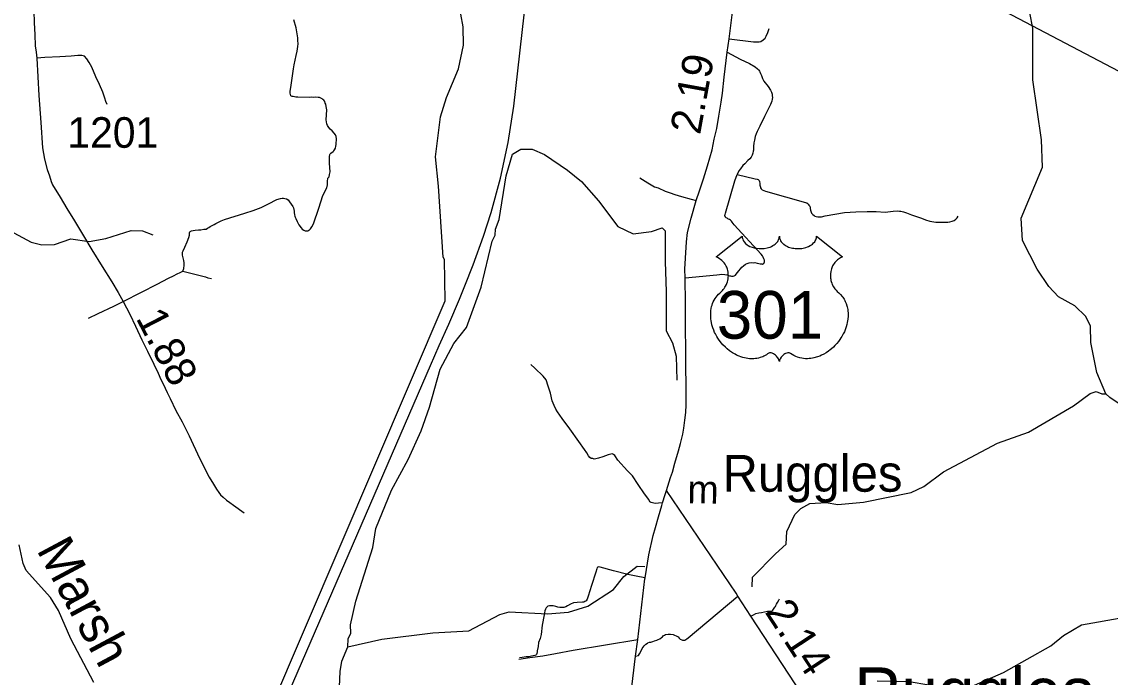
# Model space of a CAD drawing. Extents: x 2290615 to 2522933, y 819489 to 1012715.
# Drawn here: x 2402939 to 2420741, y 920524 to 931239 of the extents above; entities that cross this region are included whole.
import ezdxf

# ---------------------------------------------------------------- set-up
doc = ezdxf.new("R2010")
doc.units = 0
for name, color, linetype in [('Exist Civil Demographics City Label', 7, 'Continuous'), ('Exist Hydrographic Creek Single Shore', 7, 'Continuous'), ('Exist Hydrographic Creek Single Shore Label', 7, 'Continuous'), ('Exist Hydrographic Misc Water Feature', 7, 'Continuous'), ('Exist Railroad Mainline', 7, 'Continuous'), ('Exist Road Non-System Type 51', 7, 'Continuous'), ('Exist Road Primary NC Attributed', 7, 'Continuous'), ('Exist Road Primary NC Mileage Hundredths English Label', 7, 'Continuous'), ('Exist Road Primary US Attributed', 7, 'Continuous'), ('Exist Road Primary US Mileage Hundredths English Label', 7, 'Continuous'), ('Exist Road Primary US Shield CELL', 7, 'Continuous'), ('Exist Road Primary US Shield Number Label', 7, 'Continuous'), ('Exist Road Secondary Mileage Hundredths English Label', 7, 'Continuous'), ('Exist Road Secondary Type 51 Attributed', 7, 'Continuous'), ('Exist Road Secondary Type 51 Number Label', 7, 'Continuous'), ('Exist Survey Geodetic Marker Label', 7, 'Continuous'), ('Exist Utilities Electrical Transmission Line', 7, 'Continuous')]:
    doc.layers.add(name, color=color, linetype=linetype)

msp = doc.modelspace()

# ---------------------------------------------------------------- linework, layer by layer
at = {"layer": 'Exist Hydrographic Creek Single Shore'}
msp.add_lwpolyline([(2404120, 920438), (2403744, 921151), (2403538, 921615), (2403410, 921830), (2403013, 922267), (2402961, 922383), (2402899, 922689)], dxfattribs=at)
at = {"layer": 'Exist Hydrographic Misc Water Feature'}
for points in [[(2420669, 925157), (2420522, 925506), (2420422, 925998), (2420419, 926263), (2420341, 926421), (2420164, 926594), (2419896, 926741), (2419735, 926912), (2419547, 927193), (2419307, 927665), (2419284, 928029), (2419631, 928861), (2419616, 929310), (2419477, 930292), (2419474, 931132), (2419427, 931383)], [(2406995, 919978), (2409864, 926677), (2409855, 927350), (2409829, 927392), (2409754, 928551), (2409705, 929031), (2409788, 929685), (2409883, 930000), (2410084, 930472), (2410161, 930856), (2410158, 931154), (2410121, 931363)], [(2408272, 921021), (2408278, 921153), (2408319, 921247), (2408316, 921381), (2408403, 921766), (2408682, 922644), (2408727, 922954), (2408985, 923582), (2409261, 924086), (2409470, 924554), (2409606, 924940), (2409781, 925558), (2410008, 925978), (2410213, 926239), (2410453, 926902), (2410634, 927654), (2410682, 927748), (2410689, 927847), (2410745, 928007), (2410860, 928718), (2410963, 929076), (2411103, 929154), (2411287, 929155), (2411488, 929068), (2411867, 928815), (2412094, 928627), (2412374, 928313), (2412688, 927893), (2412940, 927772), (2413239, 927811), (2413413, 927870), (2413464, 927820), (2413463, 927321), (2413478, 926822), (2413479, 926189), (2413582, 925989), (2413644, 925772), (2413650, 925382)], [(2402739, 927826), (2403092, 927634), (2403267, 927592), (2403475, 927597), (2403741, 927690), (2404041, 927647), (2404316, 927697), (2404730, 927829), (2404914, 927824), (2405081, 927758)], [(2414882, 922002), (2414888, 922159), (2415265, 922539), (2415438, 922701), (2415452, 922908), (2415581, 923186), (2415680, 923285), (2415829, 923363), (2416095, 923378), (2416287, 923346), (2416703, 923386), (2417484, 923546), (2417691, 923640), (2418012, 923880), (2418897, 924349), (2419403, 924531), (2420138, 924958), (2420410, 925163), (2420510, 925197), (2420601, 925158), (2420669, 925157)], [(2421898, 921935), (2421879, 922134), (2422080, 922638), (2422102, 922846), (2422008, 924162), (2421815, 924827), (2421712, 925000), (2421662, 925031), (2421339, 924926), (2421247, 924925), (2420888, 924996), (2420736, 925095), (2420669, 925157)], [(2408272, 921021), (2408828, 921146), (2409660, 921249), (2410251, 921283), (2410755, 921550), (2410913, 921593), (2411539, 921559), (2411880, 921590), (2412195, 921688), (2412616, 921958), (2412788, 922169), (2413002, 922338), (2413127, 922333)], [(2416929, 920464), (2417454, 920456), (2418097, 920348), (2418521, 920395), (2418993, 920601), (2419770, 921037), (2419976, 921209), (2420273, 921379), (2420980, 921506), (2421715, 921973), (2421806, 921977), (2421898, 921935)], [(2407194, 917215), (2407314, 917532), (2407329, 917657), (2407270, 918298), (2407448, 918611), (2407793, 919006), (2407882, 919184), (2408050, 919650), (2408127, 920110), (2408144, 920619), (2408175, 920788), (2408272, 921021)]]:
    msp.add_lwpolyline(points, dxfattribs=at)
at = {"layer": 'Exist Railroad Mainline'}
msp.add_lwpolyline([(2405493, 916091), (2409624, 925618), (2409765, 925948), (2409922, 926294), (2410096, 926706), (2410187, 926924), (2410321, 927264), (2410493, 927732), (2410615, 928120), (2410767, 928682), (2410896, 929266), (2410984, 929857), (2411188, 931648)], dxfattribs=at)
at = {"layer": 'Exist Road Non-System Type 51'}
for points in [[(2407948, 929525), (2407940, 929544), (2407928, 929569), (2407919, 929634), (2407927, 929799), (2407916, 929855), (2407912, 929892), (2407903, 929910), (2407897, 929935), (2407880, 929955), (2407864, 929968), (2407852, 929978), (2407832, 929989), (2407808, 929999), (2407786, 930003), (2407748, 930006), (2407708, 930003), (2407678, 930005), (2407638, 930002), (2407454, 930006), (2407420, 930005), (2407378, 930015), (2407364, 930018), (2407340, 930026), (2407333, 930048), (2407331, 930072), (2407330, 930106), (2407342, 930164), (2407381, 930469), (2407394, 930535), (2407409, 930613), (2407428, 930689), (2407445, 930758), (2407452, 930833), (2407458, 930877), (2407456, 930931), (2407454, 930977), (2407425, 931137), (2407389, 931271)], [(2414506, 930959), (2414908, 930910), (2414960, 930909), (2415000, 930911), (2415026, 930918), (2415062, 930942), (2415095, 930971), (2415115, 931005), (2415142, 931061), (2415149, 931098), (2415163, 931128)], [(2404336, 929884), (2404316, 929933), (2404296, 929991), (2404264, 930088), (2404213, 930212), (2404151, 930336), (2404084, 930494), (2404040, 930573), (2404005, 930633), (2403964, 930677), (2403924, 930688), (2403856, 930690), (2403749, 930679), (2403563, 930666), (2403314, 930655), (2403184, 930644)], [(2414477, 930740), (2414688, 930629), (2414839, 930554), (2414931, 930501), (2414974, 930469), (2414986, 930457), (2414994, 930448), (2415003, 930434), (2415011, 930421), (2415021, 930395), (2415036, 930358), (2415042, 930342), (2415055, 930310), (2415073, 930268), (2415145, 930178), (2415185, 930120), (2415202, 930088), (2415210, 930056), (2415213, 930028), (2415217, 930001), (2415212, 929971), (2415204, 929942), (2415183, 929884), (2415088, 929689), (2415008, 929534), (2414965, 929445), (2414950, 929409), (2414933, 929361), (2414921, 929302), (2414914, 929260), (2414907, 929200), (2414904, 929142), (2414902, 929124), (2414896, 929090), (2414883, 929058), (2414869, 929028), (2414844, 928999), (2414812, 928971), (2414763, 928918), (2414734, 928892), (2414692, 928837), (2414665, 928803), (2414638, 928740)], [(2405574, 927161), (2405589, 927204), (2405595, 927262), (2405594, 927296), (2405589, 927337), (2405579, 927380), (2405569, 927421), (2405569, 927452), (2405569, 927475), (2405579, 927495), (2405604, 927557), (2405646, 927641), (2405671, 927710), (2405680, 927748), (2405682, 927794), (2405689, 927805), (2405696, 927812), (2405704, 927816), (2405715, 927819), (2405740, 927825), (2405776, 927830), (2405830, 927836), (2405868, 927838), (2405918, 927846), (2405954, 927850), (2405979, 927865), (2405998, 927876), (2406021, 927894), (2406053, 927911), (2406088, 927924), (2406111, 927941), (2406201, 927984), (2406254, 928005), (2406588, 928111), (2406725, 928155), (2406854, 928201), (2406977, 928263), (2407112, 928331), (2407170, 928352), (2407196, 928358), (2407222, 928356), (2407242, 928351), (2407268, 928347), (2407294, 928330), (2407317, 928296), (2407370, 928221), (2407384, 928199), (2407391, 928171), (2407393, 928145), (2407396, 928121), (2407398, 928083), (2407406, 928061), (2407410, 928045), (2407419, 928023), (2407442, 927974), (2407473, 927919), (2407506, 927871), (2407525, 927851), (2407553, 927833), (2407572, 927824), (2407592, 927821), (2407617, 927822), (2407636, 927830), (2407644, 927836), (2407661, 927854), (2407685, 927887), (2407710, 927934), (2407797, 928194), (2407864, 928400), (2407927, 928523), (2407937, 928571), (2407939, 928601), (2407941, 928626), (2407947, 928684), (2407964, 928706), (2407971, 928740), (2407982, 928784), (2407974, 928928), (2407971, 928974), (2407971, 929004), (2407971, 929029), (2407978, 929070), (2407984, 929081), (2407992, 929092), (2408032, 929119), (2408043, 929128), (2408053, 929144), (2408068, 929173), (2408076, 929205), (2408081, 929232), (2408083, 929269), (2408085, 929295), (2408085, 929326), (2408083, 929362), (2408072, 929389), (2408049, 929416), (2408013, 929456), (2407982, 929485), (2407963, 929508), (2407948, 929525)], [(2413788, 927054), (2414308, 927104), (2414349, 927110), (2414383, 927111), (2414437, 927107), (2414468, 927102), (2414496, 927092), (2414514, 927088), (2414530, 927083), (2414546, 927081), (2414562, 927079), (2414576, 927081), (2414590, 927084), (2414610, 927096), (2414625, 927114), (2414647, 927139), (2414714, 927227), (2414743, 927250), (2414777, 927274), (2414805, 927287), (2414835, 927297), (2414872, 927304), (2414902, 927300), (2414926, 927301), (2414967, 927293), (2414991, 927290), (2415015, 927284), (2415043, 927282), (2415053, 927276), (2415069, 927285), (2415073, 927289), (2415079, 927299), (2415084, 927313), (2415086, 927319), (2415088, 927331), (2415088, 927341), (2415078, 927365), (2415065, 927390), (2415053, 927410), (2415030, 927438), (2414590, 927922), (2414557, 927965), (2414547, 927977), (2414529, 927995), (2414514, 928007), (2414496, 928014), (2414488, 928020), (2414474, 928026), (2414462, 928032), (2414456, 928036), (2414448, 928042), (2414446, 928048), (2414440, 928061), (2414439, 928073), (2414443, 928087), (2414449, 928111), (2414601, 928636), (2414638, 928740)], [(2414638, 928740), (2414931, 928674), (2414969, 928667), (2414981, 928659), (2414997, 928644), (2415005, 928628), (2415008, 928596), (2415012, 928570), (2415020, 928536), (2415023, 928524), (2415031, 928510), (2415049, 928494), (2415075, 928483), (2415103, 928469), (2415756, 928283), (2415770, 928279), (2415776, 928277), (2415802, 928259), (2415813, 928243), (2415825, 928226), (2415831, 928210), (2415834, 928186), (2415840, 928158), (2415850, 928126), (2415857, 928110), (2415867, 928098), (2415877, 928088), (2415897, 928071), (2415909, 928063), (2415932, 928055), (2415958, 928051), (2415984, 928052), (2416020, 928052), (2416081, 928067), (2416392, 928120), (2416580, 928134), (2416764, 928137), (2416914, 928135), (2417060, 928128), (2417190, 928141), (2417260, 928148), (2417292, 928145), (2417316, 928143), (2417340, 928138), (2417362, 928130), (2417406, 928114), (2417489, 928084), (2417652, 928026), (2417720, 928003), (2417790, 927982), (2417891, 927964), (2417975, 927961), (2418038, 927962), (2418085, 927964), (2418119, 927967), (2418158, 927977), (2418188, 927988), (2418216, 928010), (2418237, 928034), (2418251, 928061)], [(2413049, 928685), (2413180, 928607), (2413285, 928543), (2413345, 928522), (2413462, 928469), (2413542, 928442), (2413618, 928417), (2413729, 928385), (2413886, 928341), (2413968, 928317)], [(2404029, 926392), (2404190, 926469), (2404445, 926590), (2404599, 926667), (2404898, 926818), (2405152, 926951), (2405338, 927047), (2405423, 927084), (2405480, 927117), (2405528, 927138), (2405574, 927161)], [(2405574, 927161), (2405660, 927142), (2405746, 927119), (2405855, 927090), (2405943, 927067), (2405982, 927054), (2406041, 927042)], [(2413419, 923374), (2413353, 923367), (2413299, 923364), (2413234, 923379), (2413209, 923394), (2413192, 923428), (2413126, 923523), (2413019, 923676), (2412929, 923815), (2412844, 923896), (2412688, 924074), (2412637, 924151), (2412617, 924165), (2412595, 924175), (2412571, 924172), (2412529, 924158), (2412442, 924129), (2412371, 924107), (2412327, 924094), (2412303, 924090), (2412276, 924097), (2412254, 924102), (2412227, 924116), (2412208, 924143), (2412181, 924192), (2412144, 924246), (2412052, 924380), (2411903, 924587), (2411779, 924755), (2411699, 924860), (2411672, 924904), (2411645, 924965), (2411616, 925043), (2411589, 925167), (2411550, 925282), (2411513, 925384), (2411467, 925445), (2411331, 925576), (2411265, 925634)], [(2413132, 922147), (2413043, 922166), (2412849, 922205), (2412617, 922266), (2412400, 922324), (2412373, 922327), (2412361, 922324), (2412352, 922317), (2412342, 922295), (2412327, 922242), (2412259, 922025), (2412205, 921849), (2412188, 921798), (2412171, 921775), (2412149, 921760), (2412130, 921753), (2412110, 921753), (2412025, 921748), (2411964, 921738), (2411913, 921719), (2411867, 921692), (2411837, 921677), (2411806, 921665), (2411774, 921662), (2411740, 921662), (2411706, 921672), (2411672, 921680), (2411630, 921689), (2411618, 921689), (2411596, 921689), (2411569, 921689), (2411569, 921689), (2411545, 921684), (2411513, 921660), (2411513, 921658), (2411504, 921638), (2411496, 921611), (2411484, 921545), (2411452, 921377), (2411431, 921221), (2411418, 921160), (2411389, 921090), (2411384, 921029), (2411370, 920958), (2411367, 920938), (2411362, 920912), (2411355, 920894), (2411348, 920885), (2411328, 920877), (2411277, 920868), (2411233, 920860), (2411189, 920855), (2411153, 920851), (2411123, 920848), (2411077, 920843)], [(2412975, 920866), (2413024, 920881), (2413040, 920908), (2413063, 920946), (2413085, 920992), (2413100, 921013), (2413120, 921039), (2413146, 921067), (2413173, 921082), (2413179, 921084), (2413207, 921098), (2413227, 921100), (2413261, 921107), (2413285, 921117), (2413323, 921128), (2413346, 921140), (2413374, 921152), (2413400, 921171), (2413418, 921185), (2413431, 921201), (2413449, 921212), (2413465, 921220), (2413511, 921228), (2413551, 921227), (2413595, 921222), (2413617, 921212), (2413643, 921200), (2413674, 921185), (2413692, 921165), (2413708, 921147), (2413734, 921136), (2413744, 921132), (2413755, 921130), (2413769, 921130), (2413784, 921132), (2413802, 921141), (2413814, 921151), (2413836, 921167), (2414651, 921851)], [(2414865, 921523), (2414908, 921545), (2414946, 921564), (2414991, 921576), (2415035, 921583), (2415088, 921591), (2415134, 921602), (2415168, 921603), (2415196, 921605), (2415214, 921610), (2415224, 921622), (2415256, 921669), (2415266, 921682), (2415273, 921695), (2415284, 921716), (2415299, 921747), (2415318, 921782), (2415332, 921803)], [(2411071, 920821), (2411251, 920844), (2411460, 920873), (2411670, 920912), (2411955, 920964), (2413014, 921141)]]:
    msp.add_lwpolyline(points, dxfattribs=at)
at = {"layer": 'Exist Road Primary NC Attributed'}
msp.add_lwpolyline([(2419697, 914147), (2419675, 914195), (2419628, 914272), (2419544, 914411), (2419439, 914577), (2419131, 915048), (2418386, 916163), (2417856, 916968), (2417304, 917807), (2416876, 918451), (2415694, 920258), (2414865, 921523), (2414651, 921851), (2414622, 921898), (2413481, 923576)], dxfattribs=at)
at = {"layer": 'Exist Road Primary US Attributed'}
for points in [[(2413481, 923576), (2413550, 923791), (2413580, 923879), (2413620, 924025), (2413682, 924226), (2413715, 924343), (2413750, 924496), (2413768, 924597), (2413784, 924728), (2413798, 924854), (2413806, 924977), (2413804, 925264), (2413798, 925629), (2413798, 925891), (2413796, 926217), (2413794, 926637), (2413788, 927054), (2413784, 927192), (2413792, 927376), (2413810, 927644), (2413827, 927792), (2413885, 928027), (2413968, 928317), (2414025, 928477), (2414089, 928674), (2414154, 928885), (2414230, 929146), (2414263, 929319), (2414305, 929493), (2414342, 929696), (2414378, 929926), (2414400, 930071), (2414427, 930331), (2414477, 930740), (2414506, 930959), (2414670, 932274)], [(2412526, 917070), (2412975, 920866), (2413014, 921141), (2413130, 922134), (2413132, 922147), (2413195, 922527), (2413263, 922840), (2413301, 922974), (2413354, 923145), (2413405, 923329), (2413419, 923374), (2413429, 923407), (2413451, 923481), (2413481, 923576)]]:
    msp.add_lwpolyline(points, dxfattribs=at)
at = {"layer": 'Exist Road Primary US Shield CELL'}
msp.add_lwpolyline([(2414721, 927733), (2414722, 927715), (2414726, 927695), (2414730, 927684), (2414740, 927663), (2414756, 927639), (2414778, 927615), (2414803, 927594), (2414820, 927583), (2414849, 927567), (2414882, 927554), (2414919, 927543), (2414956, 927536), (2414997, 927531), (2415038, 927530), (2415081, 927534), (2415130, 927543), (2415152, 927549), (2415177, 927557), (2415200, 927567), (2415225, 927580), (2415246, 927593), (2415262, 927605), (2415284, 927626), (2415302, 927649), (2415310, 927661), (2415316, 927673), (2415325, 927699), (2415328, 927710), (2415329, 927734), (2415331, 927714), (2415333, 927702), (2415336, 927690), (2415341, 927677), (2415350, 927659), (2415360, 927644), (2415379, 927621), (2415391, 927610), (2415402, 927602), (2415431, 927582), (2415464, 927565), (2415481, 927557), (2415498, 927551), (2415520, 927545), (2415542, 927540), (2415564, 927536), (2415587, 927532), (2415610, 927531), (2415629, 927530), (2415652, 927530), (2415673, 927532), (2415695, 927534), (2415719, 927538), (2415738, 927543), (2415764, 927549), (2415787, 927558), (2415807, 927566), (2415834, 927580), (2415855, 927594), (2415871, 927606), (2415889, 927623), (2415907, 927644), (2415917, 927658), (2415924, 927674), (2415931, 927690), (2415935, 927707), (2415937, 927722), (2415938, 927734), (2416363, 927396), (2416353, 927392), (2416330, 927381), (2416311, 927370), (2416282, 927349), (2416270, 927338), (2416257, 927326), (2416246, 927313), (2416235, 927302), (2416223, 927285), (2416212, 927267), (2416201, 927249), (2416193, 927232), (2416180, 927198), (2416174, 927177), (2416170, 927158), (2416165, 927120), (2416164, 927102), (2416164, 927084), (2416165, 927066), (2416166, 927047), (2416170, 927029), (2416173, 927012), (2416178, 926992), (2416186, 926968), (2416195, 926945), (2416214, 926908), (2416239, 926871), (2416257, 926849), (2416275, 926831), (2416301, 926809), (2416315, 926797), (2416331, 926780), (2416358, 926750), (2416369, 926735), (2416380, 926719), (2416390, 926702), (2416400, 926684), (2416408, 926668), (2416423, 926631), (2416434, 926596), (2416439, 926577), (2416447, 926536), (2416450, 926515), (2416453, 926474), (2416453, 926425), (2416449, 926378), (2416440, 926324), (2416433, 926291), (2416422, 926253), (2416411, 926220), (2416392, 926172), (2416375, 926137), (2416352, 926096), (2416337, 926071), (2416319, 926044), (2416297, 926014), (2416271, 925981), (2416239, 925946), (2416214, 925921), (2416181, 925891), (2416161, 925875), (2416132, 925853), (2416093, 925827), (2416054, 925805), (2416021, 925788), (2415992, 925775), (2415955, 925761), (2415892, 925744), (2415869, 925739), (2415842, 925735), (2415816, 925732), (2415792, 925731), (2415759, 925731), (2415726, 925733), (2415695, 925738), (2415662, 925745), (2415628, 925755), (2415598, 925767), (2415567, 925782), (2415514, 925815), (2415499, 925823), (2415490, 925826), (2415470, 925827), (2415451, 925823), (2415431, 925815), (2415419, 925809), (2415404, 925798), (2415392, 925789), (2415377, 925775), (2415367, 925763), (2415359, 925754), (2415345, 925731), (2415339, 925720), (2415334, 925706), (2415329, 925684), (2415322, 925711), (2415314, 925729), (2415305, 925744), (2415296, 925757), (2415281, 925774), (2415268, 925787), (2415252, 925800), (2415235, 925810), (2415221, 925817), (2415209, 925822), (2415193, 925826), (2415181, 925827), (2415170, 925827), (2415156, 925823), (2415137, 925810), (2415119, 925797), (2415099, 925785), (2415075, 925772), (2415058, 925764), (2415037, 925756), (2415013, 925748), (2414987, 925741), (2414960, 925736), (2414937, 925732), (2414911, 925730), (2414889, 925729), (2414865, 925729), (2414842, 925731), (2414816, 925733), (2414784, 925738), (2414758, 925744), (2414730, 925752), (2414701, 925761), (2414670, 925773), (2414631, 925789), (2414604, 925803), (2414562, 925828), (2414512, 925862), (2414475, 925892), (2414447, 925917), (2414407, 925958), (2414383, 925985), (2414346, 926034), (2414322, 926069), (2414306, 926094), (2414284, 926135), (2414271, 926161), (2414255, 926199), (2414243, 926233), (2414232, 926266), (2414226, 926287), (2414218, 926323), (2414214, 926349), (2414209, 926385), (2414206, 926422), (2414206, 926456), (2414207, 926485), (2414210, 926518), (2414215, 926554), (2414222, 926584), (2414228, 926606), (2414237, 926633), (2414249, 926662), (2414263, 926690), (2414277, 926714), (2414294, 926739), (2414310, 926760), (2414332, 926784), (2414355, 926805), (2414375, 926822), (2414400, 926846), (2414413, 926861), (2414428, 926881), (2414440, 926900), (2414450, 926917), (2414463, 926942), (2414471, 926960), (2414481, 926989), (2414486, 927009), (2414491, 927035), (2414494, 927059), (2414495, 927090), (2414494, 927115), (2414491, 927144), (2414486, 927172), (2414479, 927197), (2414468, 927225), (2414459, 927246), (2414442, 927274), (2414424, 927299), (2414406, 927320), (2414387, 927339), (2414369, 927353), (2414352, 927366), (2414330, 927379), (2414309, 927389), (2414296, 927394)], close=True, dxfattribs=at)
at = {"layer": 'Exist Road Secondary Type 51 Attributed'}
msp.add_lwpolyline([(2403135, 931418), (2403142, 931223), (2403151, 931033), (2403160, 930847), (2403172, 930744), (2403184, 930644), (2403219, 930034), (2403251, 929591), (2403280, 929178), (2403309, 928993), (2403356, 928824), (2403391, 928720), (2403418, 928628), (2403443, 928575), (2403569, 928370), (2403678, 928184), (2403802, 927983), (2403947, 927739), (2404087, 927509), (2404256, 927239), (2404411, 926988), (2404518, 926811), (2404599, 926667), (2404704, 926458), (2404798, 926265), (2404901, 926042), (2404997, 925855), (2405100, 925640), (2405169, 925497), (2405216, 925390), (2405250, 925319), (2405319, 925180), (2405364, 925078), (2405458, 924882), (2405565, 924701), (2405675, 924470), (2405846, 924103), (2406005, 923797), (2406076, 923680), (2406125, 923597), (2406164, 923542), (2406191, 923508), (2406231, 923470), (2406290, 923417), (2406341, 923382), (2406401, 923335), (2406576, 923213)], dxfattribs=at)
at = {"layer": 'Exist Utilities Electrical Transmission Line'}
msp.add_lwpolyline([(2412576, 935898), (2412516, 935751), (2412481, 935656), (2412449, 935564), (2412428, 935450), (2412416, 935314), (2412419, 935238), (2412439, 935152), (2412449, 935094), (2412472, 935050), (2412525, 934953), (2412593, 934870), (2412633, 934827), (2412710, 934762), (2412844, 934658), (2413031, 934554), (2432967, 924091)], dxfattribs=at)

# ---------------------------------------------------------------- texts
at = {"layer": 'Exist Civil Demographics City Label'}
msp.add_text('Ruggles', height=800, rotation=360, dxfattribs=at).set_placement((2416554, 919884))
at = {"layer": 'Exist Hydrographic Creek Single Shore Label'}
msp.add_text('Marsh', height=600, rotation=298.1644, dxfattribs=at).set_placement((2403173, 922608))
at = {"layer": 'Exist Road Primary NC Mileage Hundredths English Label'}
msp.add_text('2.14', height=500, rotation=303.2247, dxfattribs=at).set_placement((2415081, 921592))
at = {"layer": 'Exist Road Primary US Mileage Hundredths English Label'}
msp.add_text('2.19', height=500, rotation=79.6757, dxfattribs=at).set_placement((2414032, 929380))
at = {"layer": 'Exist Road Primary US Shield Number Label'}
msp.add_text('301', height=780, dxfattribs=at).set_placement((2414306, 926058))
at = {"layer": 'Exist Road Secondary Mileage Hundredths English Label'}
msp.add_text('1.88', height=500, rotation=297.2716, dxfattribs=at).set_placement((2404798, 926397))
at = {"layer": 'Exist Road Secondary Type 51 Number Label'}
msp.add_text('1201', height=500, rotation=360, dxfattribs=at).set_placement((2403684, 929179))
at = {"layer": 'Exist Survey Geodetic Marker Label'}
for s, height, rotation, p in [('Ruggles', 600, 360, (2414399, 923557)), ('m', 459, 358.9865, (2413823, 923370))]:
    msp.add_text(s, height=height, rotation=rotation, dxfattribs=at).set_placement(p)

doc.saveas('drawing.dxf')
